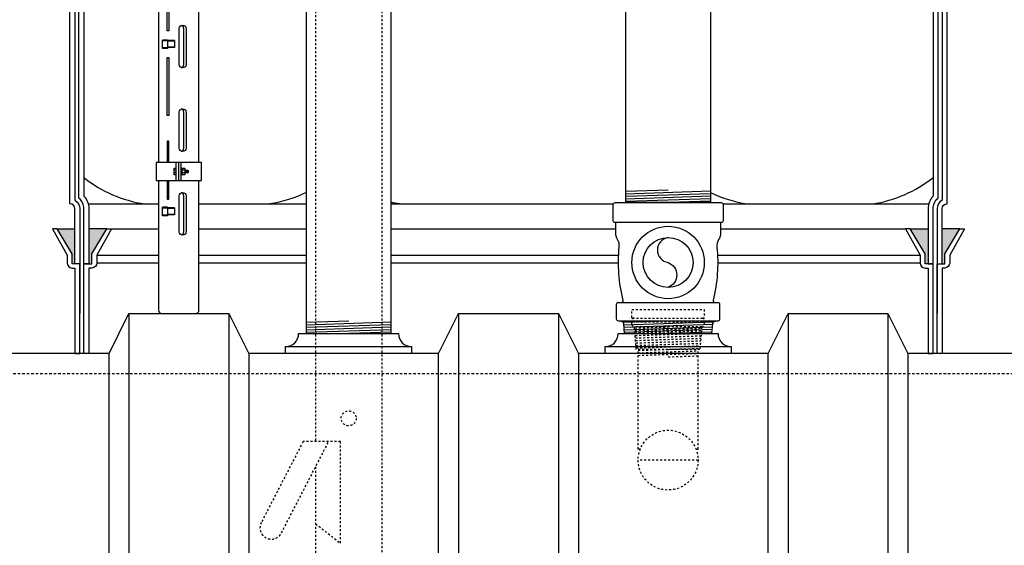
# Model space of a CAD drawing. Extents: x -169 to 6736, y -208 to 3022.
# Tile 505 of 656: x 6057 to 6106, y 342 to 368. Entities that reach past the tile are written whole.
import ezdxf

# ---------------------------------------------------------------- set-up
doc = ezdxf.new("R2010")
doc.units = 0
doc.header["$MEASUREMENT"] = 0
doc.header["$PDSIZE"] = 1
doc.linetypes.add('HIDDEN3', pattern=[0.1875, 0.125, -0.0625])
doc.linetypes.add('HIDDEN5', pattern=[0.05, 0.025, -0.025])
doc.layers.get('DEFPOINTS').update_dxf_attribs({"linetype": 'CONTINUOUS'})
for name, color, linetype in [('DIM', 3, 'CONTINUOUS'), ('EXTRACTOR', 3, 'CONTINUOUS'), ('FILL-TUBE', 1, 'CONTINUOUS'), ('FRP-COLLAR', 1, 'CONTINUOUS'), ('FRP-SUMP', 2, 'CONTINUOUS'), ('GALV-4-PIPE', 4, 'CONTINUOUS'), ('OVERFILL', 1, 'CONTINUOUS'), ('PEAGRAVEL-HATCH', 3, 'CONTINUOUS'), ('PROBE', 2, 'CONTINUOUS'), ('TANK-BUNG-OPENING-4', 3, 'CONTINUOUS'), ('TANK-UST', 5, 'CONTINUOUS'), ('TANK-UST-RIB', 7, 'CONTINUOUS')]:
    doc.layers.add(name, color=color, linetype=linetype)
doc.styles.add('SIMPLEX', font='simplex')
doc.dimstyles.new('DIM64', dxfattribs={"dimscale": 64, "dimtxt": 0.09375, "dimasz": 0.09375, "dimexe": 0.0625, "dimexo": 0.0625, "dimgap": 0.046875, "dimtad": 1, "dimdec": 4, "dimzin": 3, "dimdsep": 46, "dimlunit": 4, "dimtxsty": 'SIMPLEX', "dimcen": 0, "dimclrd": 256, "dimclre": 256, "dimclrt": 256, "dimadec": 0, "dimazin": 0, "dimtfac": 1, "dimtdec": 4, "dimtmove": 0, "dimatfit": 3, "dimfxl": 1, "dimfrac": 2, "dimtolj": 1, "dimtzin": 0, "dimarcsym": 0})

# ---------------------------------------------------------------- blocks, each defined once
blk = doc.blocks.new('*D71')
at = {"layer": 'DEFPOINTS', "color": 0, "transparency": 16777216}
for p in [(5827.154, 410.007), (6443.911, 410.007), (5827.154, 136.516)]:
    blk.add_point(p, dxfattribs=at)
at = {"layer": 'DIM', "lineweight": -2, "transparency": 16777216}
for p, q in [((5827.154, 406.007), (5827.154, 132.516)), ((6443.911, 406.007), (6443.911, 132.516)), ((6437.911, 136.516), (5833.154, 136.516))]:
    blk.add_line(p, q, dxfattribs=at)
at = {"layer": 'DIM', "transparency": 16777216}
for points in [[(5833.154, 137.516), (5833.154, 135.516), (5827.154, 136.516)], [(6437.911, 137.516), (6437.911, 135.516), (6443.911, 136.516)]]:
    blk.add_solid(points, dxfattribs=at)
at = {"layer": 'DIM', "transparency": 16777216, "insert": (6135.532, 144.087), "char_height": 6, "attachment_point": 5, "style": 'SIMPLEX'}
blk.add_mtext('\\A1;51\'-4 3/4" (F.V. TANK SLAB)', dxfattribs=at)

msp = doc.modelspace()

# ---------------------------------------------------------------- hatches: boundary and pattern name
at = {"layer": 'FRP-SUMP'}
for points in [[(6059.6971, 357.76592), (6058.81365, 357.76592), (6059.56365, 356.51592), (6059.56365, 356.01592), (6059.6971, 356.01592)], [(6061.2971, 357.76592), (6060.3971, 357.76592), (6060.3971, 356.01592), (6060.5471, 356.01592), (6060.5471, 356.51592)], [(6101.51134, 357.76592), (6102.41134, 357.76592), (6102.41134, 356.01592), (6102.26134, 356.01592), (6102.26134, 356.51592)], [(6103.11134, 357.76592), (6103.9948, 357.76592), (6103.2448, 356.51592), (6103.2448, 356.01592), (6103.11134, 356.01592)]]:
    msp.add_hatch(color=256, dxfattribs=at).paths.add_polyline_path(points)
at = {"layer": 'PEAGRAVEL-HATCH'}
h = msp.add_hatch(dxfattribs=at)
h.set_pattern_fill('AR-SAND', color=256, scale=7.5, style=0)
h.set_pattern_definition([(37.5, (6103.111, 351.516), (-0.4725, 14.4512), [0, -11.4, 0, -12.75, 0, -12.1875]), (7.5, (6103.111, 351.516), (13.2733, 21.166), [0, -6.15, 0, -10.275, 0, -3.9375]), (327.5, (6093.886, 351.516), (23.356, 0.0424), [0, -3.75, 0, -13.5, 0, -17.625]), (317.5, (6093.886, 351.516), (22.546, 6.5826), [0, -1.875, 0, -8.85, 0, -10.125])])
h.paths.add_polyline_path([(6128.65422, 409.69624), (6124.4679, 409.69624), (6124.4679, 403.79544), (6124.7457, 403.79544), (6124.7457, 400.01755), (6124.4679, 400.01755), (6124.4679, 374.25844, -0.41421356), (6120.4679, 370.25844), (6105.35699, 370.25844), (6105.35699, 369.86125), (6105.17136, 369.86125), (6105.17136, 369.90728), (6104.61448, 369.90728), (6104.61448, 369.86125), (6104.10384, 369.82554), (6104.10384, 369.41265), (6103.98009, 369.41265), (6103.98009, 368.51547), (6103.36134, 368.51547), (6103.36134, 359.01592, 0.41421356), (6103.11134, 358.76592), (6103.11134, 357.76592), (6103.9948, 357.76592), (6104.23133, 357.76592), (6103.4948, 356.45069), (6103.4948, 356.05233, -0.41421356), (6103.2448, 355.80233), (6103.11134, 355.80233), (6103.11134, 351.51592), (6110.90422, 351.51592), (6111.90422, 353.51592), (6112.86617, 353.51592), (6112.86617, 359.04592, -0.41421356), (6118.86617, 365.04592), (6127.75502, 365.04592), (6127.75502, 365.39672, 0.41421356), (6128.40422, 366.04592), (6128.65422, 366.04592)])
h = msp.add_hatch(dxfattribs=at)
h.set_pattern_fill('AR-SAND', color=256, scale=7.5, style=0)
h.set_pattern_definition([(37.5, (6022.404, 351.516), (-0.4725, 14.4512), [0, -11.4, 0, -12.75, 0, -12.1875]), (7.5, (6022.404, 351.516), (13.273, 21.166), [0, -6.15, 0, -10.275, 0, -3.9375]), (327.5, (6013.179, 351.516), (23.356, 0.0424), [0, -3.75, 0, -13.5, 0, -17.625]), (317.5, (6013.18, 351.516), (22.546, 6.5826), [0, -1.875, 0, -8.85, 0, -10.125])])
h.paths.add_polyline_path([(6059.4471, 368.51547), (6058.82835, 368.51547), (6058.82835, 369.41265), (6058.7046, 369.41265), (6058.7046, 369.82554), (6058.13209, 369.86557), (6058.13209, 369.90728), (6057.57521, 369.90728), (6057.57521, 369.86125), (6057.45146, 369.86125), (6057.45146, 370.25844), (6022.40422, 370.25844), (6022.40422, 352.51592), (6022.65422, 352.51592, 0.41421356), (6023.30342, 351.86672), (6023.30342, 351.51592), (6024.90422, 351.51592), (6025.90422, 353.51592), (6030.90422, 353.51592), (6031.90422, 351.51592), (6044.90422, 351.51592), (6045.90422, 353.51592), (6050.90422, 353.51592), (6051.90422, 351.51592), (6059.6971, 351.51592), (6059.6971, 355.80233), (6059.56365, 355.80233, -0.41421356), (6059.31365, 356.05233), (6059.31365, 356.45069), (6058.57712, 357.76592), (6058.81365, 357.76592), (6059.6971, 357.76592), (6059.6971, 358.76592, 0.41421356), (6059.4471, 359.01592)])

# ---------------------------------------------------------------- linework, layer by layer
at = {"layer": 'EXTRACTOR', "color": 7}
for p, q in [((6089.39715, 353.14127), (6087.14936, 353.06556)), ((6091.66071, 353.09245), (6087.16607, 352.94105)), ((6091.63031, 352.96635), (6087.1763, 352.81633)), ((6091.62003, 352.84094), (6087.18653, 352.6916)), ((6091.60974, 352.71552), (6087.19676, 352.56687)), ((6091.59946, 352.5901), (6089.39715, 352.51592))]:
    msp.add_line(p, q, dxfattribs=at)
at = {"layer": 'EXTRACTOR', "color": 3}
for points in [[(6086.7721, 358.04877, 0.41421356), (6086.7421, 358.07877), (6086.74085, 358.07877, -0.41421356), (6086.6471, 358.17252), (6086.6471, 358.98502, -0.41421356), (6086.74085, 359.07877), (6092.05335, 359.07877, -0.41421356), (6092.1471, 358.98502), (6092.1471, 358.17252, -0.41421356), (6092.05335, 358.07877), (6086.74085, 358.07877)], [(6087.05335, 354.07877, 0.41421356), (6087.1471, 354.17252, -0.08604188), (6086.95133, 356.85579, 0.16067437), (6086.86937, 357.22266, -0.13542414), (6086.7721, 357.5752), (6086.7721, 358.04877)], [(6092.0221, 358.04877), (6092.0221, 357.5752, -0.13542414), (6091.92484, 357.22266, 0.16067437), (6091.84288, 356.85579, -0.08604188), (6091.6471, 354.17252, 0.41421356), (6091.74085, 354.07877)], [(6087.03443, 353.14127, -0.39044797), (6087.15902, 353.02649), (6087.20088, 352.51592), (6091.59333, 352.51592), (6091.63519, 353.02649, -0.39044797), (6091.75977, 353.14127)]]:
    msp.add_lwpolyline(points, format="xyb", dxfattribs=at)
at = {"layer": 'EXTRACTOR', "color": 1}
msp.add_lwpolyline([(6089.3971, 357.32877, 0.85423555), (6089.3971, 356.07877, -0.68858504), (6089.3971, 354.82877)], format="xyb", dxfattribs=at)
at = {"layer": 'EXTRACTOR', "color": 3}
msp.add_lwpolyline([(6086.81898, 353.23507), (6086.81898, 353.98497, -0.41421356), (6086.91278, 354.07877), (6091.88148, 354.07877, -0.41421356), (6091.97523, 353.98502), (6091.97523, 353.23507, -0.41421356), (6091.88143, 353.14127), (6086.91278, 353.14127, -0.41421356)], format="xyb", close=True, dxfattribs=at)
for radius in [1.8125, 1.25]:
    msp.add_circle((6089.3971, 356.07877), radius, dxfattribs=at)
msp.add_arc((6092.0521, 358.04877), 0.03, 90, 180, dxfattribs=at)
at = {"layer": 'FILL-TUBE', "color": 1, "linetype": 'HIDDEN5'}
for p, q in [((6071.74699, 402.868), (6071.74699, 347.10533)), ((6075.06146, 402.868), (6075.06146, 241.26592)), ((6071.74699, 345.83897), (6071.74699, 241.26592))]:
    msp.add_line(p, q, dxfattribs=at)
msp.add_lwpolyline([(6071.74954, 342.99083), (6072.99314, 342.01668), (6072.99314, 347.10533), (6071.11725, 347.10533), (6069.02685, 343.05361, 1), (6070.0402, 342.53079), (6072.40035, 347.10533)], format="xyb", dxfattribs=at)
msp.add_circle((6073.40422, 348.27012), 0.37639, dxfattribs=at)
at = {"layer": 'FRP-COLLAR', "color": 7, "linetype": 'Continuous'}
for p, q in [((6061.53364, 357.76592), (6063.88635, 357.76592)), ((6065.90786, 357.76592), (6071.27922, 357.76592)), ((6075.52922, 357.76592), (6086.7721, 357.76592)), ((6092.0221, 357.76592), (6101.26057, 357.76592)), ((6060.7971, 356.45069), (6063.88635, 356.45069)), ((6065.90786, 356.45069), (6071.27922, 356.45069)), ((6075.52922, 356.45069), (6086.92169, 356.45069)), ((6091.87252, 356.45069), (6101.9971, 356.45069)), ((6063.88635, 356.05233), (6060.7971, 356.05233)), ((6071.27922, 356.05233), (6065.90786, 356.05233)), ((6086.91295, 356.05233), (6075.52922, 356.05233)), ((6101.9971, 356.05233), (6091.88126, 356.05233))]:
    msp.add_line(p, q, dxfattribs=at)
at = {"layer": 'FRP-COLLAR'}
for points in [[(6059.9471, 351.51592), (6059.9471, 356.01592), (6059.9471, 353.51592), (6059.9471, 356.01592), (6059.9471, 353.51592), (6059.9471, 356.01592), (6059.6971, 356.01592), (6059.56365, 356.01592), (6059.56365, 356.51592), (6058.81365, 357.76592), (6058.57712, 357.76592), (6059.31365, 356.45069), (6059.31365, 356.05233, 0.41421356), (6059.56365, 355.80233), (6059.6971, 355.80233), (6059.6971, 351.51592)], [(6060.1471, 351.51592), (6060.1471, 356.01592), (6060.3971, 356.01592), (6060.5471, 356.01592), (6060.5471, 356.51592), (6061.2971, 357.76592), (6061.53364, 357.76592), (6060.7971, 356.45069), (6060.7971, 356.05233, -0.41421356), (6060.5471, 355.80233), (6060.3971, 355.80233), (6060.3971, 351.51592)], [(6102.66134, 351.51592), (6102.66134, 356.01592), (6102.41134, 356.01592), (6102.26134, 356.01592), (6102.26134, 356.51592), (6101.51134, 357.76592), (6101.27481, 357.76592), (6102.01134, 356.45069), (6102.01134, 356.05233, 0.41421356), (6102.26134, 355.80233), (6102.41134, 355.80233), (6102.41134, 351.51592)], [(6102.86134, 351.51592), (6102.86134, 356.01592), (6102.86134, 353.51592), (6102.86134, 356.01592), (6102.86134, 353.51592), (6102.86134, 356.01592), (6103.11134, 356.01592), (6103.2448, 356.01592), (6103.2448, 356.51592), (6103.9948, 357.76592), (6104.23133, 357.76592), (6103.4948, 356.45069), (6103.4948, 356.05233, -0.41421356), (6103.2448, 355.80233), (6103.11134, 355.80233), (6103.11134, 351.51592)]]:
    msp.add_lwpolyline(points, format="xyb", close=True, dxfattribs=at)
at = {"layer": 'FRP-SUMP', "color": 7}
for p, q in [((6060.36362, 359.01592), (6063.88635, 359.01592)), ((6065.90786, 359.01592), (6071.27922, 359.01592)), ((6075.52922, 359.01592), (6086.65234, 359.01592)), ((6092.14187, 359.01592), (6102.44483, 359.01592))]:
    msp.add_line(p, q, dxfattribs=at)
at = {"layer": 'FRP-SUMP'}
for p, q in [((6058.81365, 357.76592), (6059.6971, 357.76592)), ((6061.2971, 357.76592), (6060.3971, 357.76592)), ((6101.51134, 357.76592), (6102.41134, 357.76592)), ((6103.9948, 357.76592), (6103.11134, 357.76592))]:
    msp.add_line(p, q, dxfattribs=at)
for points in [[(6060.1471, 356.01592), (6060.1471, 358.76592, 0.22167085), (6059.8971, 359.30211), (6059.8971, 377.72741, 0.22167085), (6060.1471, 378.2636), (6060.1471, 380.0136), (6060.3971, 380.0136), (6060.5471, 380.0136), (6060.5471, 380.5136), (6061.2971, 381.7636), (6061.53364, 381.7636), (6060.7971, 380.44837), (6060.7971, 380.05001, -0.41421356), (6060.5471, 379.80001), (6060.3971, 379.80001), (6060.3971, 378.2636, -0.18776323), (6060.1471, 377.62134), (6060.1471, 359.40818, -0.18776323), (6060.3971, 358.76592), (6060.3971, 356.01592), (6060.1471, 356.01592)], [(6102.66134, 356.01592), (6102.66134, 358.76592, -0.22167085), (6102.91134, 359.30211), (6102.91134, 377.72741, -0.22167085), (6102.66134, 378.2636), (6102.66134, 380.0136), (6102.41134, 380.0136), (6102.26134, 380.0136), (6102.26134, 380.5136), (6101.51134, 381.7636), (6101.27481, 381.7636), (6102.01134, 380.44837), (6102.01134, 380.05001, 0.41421356), (6102.26134, 379.80001), (6102.41134, 379.80001), (6102.41134, 378.2636, 0.18776323), (6102.66134, 377.62134), (6102.66134, 359.40818, 0.18776323), (6102.41134, 358.76592), (6102.41134, 356.01592), (6102.66134, 356.01592)]]:
    msp.add_lwpolyline(points, format="xyb", close=True, dxfattribs=at)
for points in [[(6059.6971, 377.83059), (6059.6971, 359.19893, -0.26794919), (6059.9471, 358.76592), (6059.9471, 356.01592), (6059.6971, 356.01592), (6059.6971, 358.76592, 0.41421356), (6059.4471, 359.01592), (6059.4471, 378.0136)], [(6103.11134, 377.83059), (6103.11134, 359.19893, 0.26794919), (6102.86134, 358.76592), (6102.86134, 356.01592), (6103.11134, 356.01592), (6103.11134, 358.76592, -0.41421356), (6103.36134, 359.01592), (6103.36134, 378.0136)]]:
    msp.add_lwpolyline(points, format="xyb", dxfattribs=at)
at = {"layer": 'FRP-SUMP', "color": 7}
for points in [[(6071.27922, 359.57897, -0.07566232), (6069.44862, 359.01592)], [(6091.5221, 359.58241, 0.07597468), (6093.35983, 359.01592)], [(6075.94862, 359.01592, -0.01675195), (6075.52922, 359.09261, -0.01675195)]]:
    msp.add_lwpolyline(points, format="xyb", dxfattribs=at)
for centre, start, end in [((6064.11439, 365.31142), 231.438905, 261.557052), ((6098.69406, 365.31142), 278.442948, 308.561095)]:
    msp.add_arc(centre, 6.36447, start, end, dxfattribs=at)
at = {"layer": 'GALV-4-PIPE', "color": 7}
for p, q in [((6089.3971, 359.7041), (6087.2721, 359.63252)), ((6091.5221, 359.6506), (6087.2721, 359.50745)), ((6091.5221, 359.52553), (6087.2721, 359.38238)), ((6091.5221, 359.40046), (6087.2721, 359.25731)), ((6091.5221, 359.27539), (6087.2721, 359.13224)), ((6091.5221, 359.15032), (6089.3971, 359.07874)), ((6073.40422, 353.14127), (6071.27922, 353.0697)), ((6075.52922, 353.08778), (6071.27922, 352.94463)), ((6075.52922, 352.96271), (6071.27922, 352.81956)), ((6075.52922, 352.83764), (6071.27922, 352.69449)), ((6075.52922, 352.71257), (6071.27922, 352.56941)), ((6075.52922, 352.5875), (6073.40422, 352.51592))]:
    msp.add_line(p, q, dxfattribs=at)
at = {"layer": 'GALV-4-PIPE'}
for points in [[(6071.27922, 393.71232), (6071.27922, 352.51595), (6075.52922, 352.51595), (6075.52922, 393.71232)], [(6091.52211, 393.71232), (6091.5221, 359.07877), (6087.2721, 359.07877), (6087.27211, 393.71232)]]:
    msp.add_lwpolyline(points, dxfattribs=at)
at = {"layer": 'OVERFILL', "color": 1, "linetype": 'HIDDEN5'}
for p, q in [((6087.61585, 353.29037), (6091.17835, 353.29037)), ((6090.8971, 346.17982), (6087.8971, 346.17982))]:
    msp.add_line(p, q, dxfattribs=at)
at = {"layer": 'OVERFILL', "color": 8, "linetype": 'HIDDEN5'}
for p, q in [((6087.72476, 352.67147), (6091.07896, 352.78445)), ((6087.72596, 352.79603), (6089.41346, 352.85287)), ((6087.73515, 352.54675), (6091.06851, 352.65902)), ((6087.74554, 352.42203), (6091.05806, 352.5336)), ((6087.75593, 352.2973), (6091.04762, 352.40818)), ((6087.76631, 352.17258), (6091.03717, 352.28276)), ((6087.7767, 352.04786), (6091.02673, 352.15733)), ((6087.78709, 351.92314), (6091.01628, 352.03191)), ((6087.79748, 351.79842), (6091.00583, 351.90649)), ((6087.89715, 351.67671), (6089.39715, 351.72723)), ((6087.89715, 351.55164), (6090.89715, 351.65269)), ((6087.89715, 351.42657), (6090.89715, 351.52762)), ((6089.39715, 351.72723), (6090.99539, 351.78107)), ((6089.39715, 351.35202), (6090.89715, 351.40254))]:
    msp.add_line(p, q, dxfattribs=at)
at = {"layer": 'OVERFILL', "color": 1, "linetype": 'HIDDEN5'}
msp.add_lwpolyline([(6087.61585, 353.29037, -0.41421356), (6087.5846, 353.32162), (6087.5846, 353.72723), (6091.2096, 353.72723), (6091.2096, 353.32162, -0.41421356), (6091.17835, 353.29037)], format="xyb", dxfattribs=at)
msp.add_lwpolyline([(6087.7096, 352.85287, -0.41421356), (6087.5846, 352.97787), (6087.5846, 353.07162, -0.41421356), (6087.61585, 353.10287), (6091.17835, 353.10287, -0.41421356), (6091.2096, 353.07162), (6091.2096, 352.97787, -0.41421356), (6091.0846, 352.85287)], format="xyb", close=True, dxfattribs=at)
for points in [[(6091.0846, 352.85287), (6090.99085, 351.72723), (6087.80335, 351.72723), (6087.7096, 352.85287)], [(6088.00055, 346.72722), (6087.8971, 346.72722), (6087.8971, 351.72723)], [(6090.79366, 346.72722), (6090.8971, 346.72722), (6090.8971, 351.72723)]]:
    msp.add_lwpolyline(points, dxfattribs=at)
msp.add_circle((6089.3971, 346.17982), 1.5, dxfattribs=at)
for centre, start, end in [((6087.67835, 353.19662), 90, 270), ((6091.11585, 353.19662), 270, 90)]:
    msp.add_arc(centre, 0.09375, start, end, dxfattribs=at)
at = {"layer": 'PROBE', "color": 7}
for p, q in [((6065.14414, 366.00122), (6065.14414, 367.79257)), ((6064.08134, 366.79973), (6064.08134, 367.22144)), ((6064.32926, 367.22144), (6064.08134, 367.22144)), ((6064.32926, 367.18674), (6064.08134, 367.18674)), ((6064.32926, 366.83442), (6064.08134, 366.83442)), ((6064.32926, 366.79973), (6064.08134, 366.79973)), ((6064.32926, 367.22144), (6064.32926, 366.79973)), ((6064.68187, 367.19454), (6064.32926, 367.19454)), ((6064.68187, 367.16537), (6064.32926, 367.16537)), ((6064.68187, 366.86914), (6064.32926, 366.86914)), ((6064.68187, 366.83997), (6064.32926, 366.83997)), ((6064.68187, 367.19454), (6064.68187, 366.83997)), ((6065.14414, 361.81165), (6065.14414, 363.60299)), ((6064.67085, 360.71678), (6064.77266, 360.71678)), ((6064.77266, 360.57134), (6064.67085, 360.57134)), ((6065.17875, 360.70951), (6065.04933, 360.70951)), ((6065.17875, 360.56407), (6065.04933, 360.56407)), ((6065.20362, 360.75678), (6065.20362, 360.5168)), ((6065.20934, 360.56407), (6065.25297, 360.70951)), ((6065.25297, 360.56407), (6065.2966, 360.70951)), ((6065.2966, 360.56407), (6065.34023, 360.70951)), ((6065.34023, 360.56407), (6065.35478, 360.61255)), ((6065.35478, 360.70951), (6065.35478, 360.56407)), ((6065.14414, 357.62207), (6065.14414, 359.41342)), ((6064.08134, 358.42058), (6064.08134, 358.84228)), ((6064.32926, 358.84228), (6064.08134, 358.84228)), ((6064.32926, 358.80759), (6064.08134, 358.80759)), ((6064.32926, 358.45527), (6064.08134, 358.45527)), ((6064.32926, 358.42058), (6064.08134, 358.42058)), ((6064.32926, 358.84228), (6064.32926, 358.42058)), ((6064.68187, 358.81538), (6064.32926, 358.81538)), ((6064.68187, 358.78622), (6064.32926, 358.78622)), ((6064.68187, 358.48998), (6064.32926, 358.48998)), ((6064.68187, 358.46081), (6064.32926, 358.46081)), ((6064.68187, 358.81538), (6064.68187, 358.46081))]:
    msp.add_line(p, q, dxfattribs=at)
at = {"layer": 'PROBE'}
for p, q in [((6064.77266, 360.19233), (6064.77266, 361.08125)), ((6064.8971, 360.19233), (6064.8971, 361.08125)), ((6065.02155, 360.19233), (6065.02155, 361.08125))]:
    msp.add_line(p, q, dxfattribs=at)
for points in [[(6063.88635, 373.07207), (6063.88635, 361.08125)], [(6065.90786, 361.08125), (6065.90786, 373.07207)]]:
    msp.add_lwpolyline(points, dxfattribs=at)
at = {"layer": 'PROBE', "color": 7}
for points in [[(6064.32337, 370.58409), (6064.40224, 370.58409), (6064.40224, 367.67717), (6064.32337, 367.67717), (6064.32337, 370.58409)], [(6064.32337, 366.344), (6064.40224, 366.344), (6064.40224, 363.43708), (6064.32337, 363.43708), (6064.32337, 366.344)]]:
    msp.add_lwpolyline(points, close=True, dxfattribs=at)
for points in [[(6064.91165, 366.00122), (6064.91165, 367.79257, -1), (6065.26185, 367.79257), (6065.26185, 366.00122, -1)], [(6064.91165, 361.81165), (6064.91165, 363.60299, -1), (6065.26185, 363.60299), (6065.26185, 361.81165, -1)], [(6065.02155, 360.80405, -1), (6065.04933, 360.80405), (6065.04933, 360.46953, -1), (6065.02155, 360.46953)], [(6064.91165, 357.62207), (6064.91165, 359.41342, -1), (6065.26185, 359.41342), (6065.26185, 357.62207, -1)]]:
    msp.add_lwpolyline(points, format="xyb", close=True, dxfattribs=at)
for points in [[(6065.26185, 366.59712), (6065.26185, 366.00122, -1), (6064.91165, 366.00122), (6064.91165, 366.60261)], [(6065.0279, 365.83631, 0.31702163), (6065.14414, 366.00122), (6065.14414, 366.59162)], [(6065.04933, 360.80405), (6065.17875, 360.80405, -0.52604367), (6065.17875, 360.70951, -0.34192839), (6065.17875, 360.56407, -0.52604367), (6065.17875, 360.46953), (6065.04933, 360.46953)]]:
    msp.add_lwpolyline(points, format="xyb", dxfattribs=at)
for points in [[(6064.40224, 361.08125), (6064.40224, 362.15442), (6064.32337, 362.15442), (6064.32337, 361.08125)], [(6064.77266, 360.46953), (6064.67085, 360.46953), (6064.67085, 360.80405), (6064.77266, 360.80405)], [(6065.20362, 360.70951), (6065.35478, 360.70951), (6065.37318, 360.69111), (6065.37318, 360.58247), (6065.35478, 360.56407), (6065.20362, 360.56407)], [(6064.32337, 360.19233), (6064.32337, 359.2475), (6064.40224, 359.2475), (6064.40224, 360.19233)]]:
    msp.add_lwpolyline(points, dxfattribs=at)
at = {"layer": 'PROBE'}
msp.add_lwpolyline([(6066.03253, 361.08125), (6063.76168, 361.08125), (6063.76168, 360.19233), (6066.03253, 360.19233)], close=True, dxfattribs=at)
msp.add_lwpolyline([(6063.88635, 360.19233), (6063.88635, 353.6937, 0.41421356), (6064.06413, 353.51592), (6065.73008, 353.51592, 0.41421356), (6065.90786, 353.6937), (6065.90786, 360.19233)], format="xyb", dxfattribs=at)
at = {"layer": 'PROBE', "color": 7}
for centre, start, end in [((6064.96904, 367.79257), 0, 70.358966), ((6064.96904, 363.60299), 0, 70.358966), ((6064.96904, 361.81165), 289.641034, 0), ((6064.96904, 359.41342), 0, 70.358966), ((6064.96904, 357.62207), 289.641034, 0)]:
    msp.add_arc(centre, 0.1751, start, end, dxfattribs=at)
at = {"layer": 'TANK-BUNG-OPENING-4', "linetype": 'Continuous'}
for p, q in [((6070.2479, 351.86672), (6076.5463, 351.86672)), ((6086.2479, 351.86672), (6092.5463, 351.86672))]:
    msp.add_line(p, q, dxfattribs=at)
for points in [[(6070.2479, 351.51592), (6070.2479, 351.86672, 0.41421356), (6070.8971, 352.51592), (6075.8971, 352.51592, 0.41421356), (6076.5463, 351.86672), (6076.5463, 351.51592)], [(6086.2479, 351.51592), (6086.2479, 351.86672, 0.41421356), (6086.8971, 352.51592), (6091.8971, 352.51592, 0.41421356), (6092.5463, 351.86672), (6092.5463, 351.51592)]]:
    msp.add_lwpolyline(points, format="xyb", dxfattribs=at)
at = {"layer": 'TANK-UST'}
for p, q in [((6061.40422, 351.51592), (6051.90422, 351.51592)), ((6077.90422, 351.51592), (6068.40422, 351.51592)), ((6094.40422, 351.51592), (6084.90422, 351.51592)), ((6110.90422, 351.51592), (6101.40422, 351.51592))]:
    msp.add_line(p, q, dxfattribs=at)
at = {"layer": 'TANK-UST', "color": 2, "linetype": 'HIDDEN3'}
msp.add_lwpolyline([(6093.90173, 230.51592), (6092.40173, 231.51592), (6086.40173, 231.51592), (6084.90173, 230.51592), (6077.90173, 230.51592), (6076.40173, 231.51592), (6070.40173, 231.51592), (6068.90173, 230.51592), (6024.69467, 230.51592), (6023.19467, 231.51592), (6017.19467, 231.51592), (6015.69467, 230.51592), (5974.90422, 230.51592), (5973.40422, 231.51592), (5951.40422, 231.51592), (5949.90422, 230.51592), (5925.88487, 230.51592), (5921.39167, 230.51592, -0.9539575), (5921.39167, 350.51592), (5925.88487, 350.51592), (6150.88487, 350.51592)], format="xyb", dxfattribs=at)
at = {"layer": 'TANK-UST-RIB', "color": 7}
for p, q in [((6062.40422, 353.51592), (6062.40422, 227.51592)), ((6067.40422, 353.51592), (6067.40422, 227.51592)), ((6078.90422, 353.51592), (6078.90422, 227.51592)), ((6083.90422, 353.51592), (6083.90422, 227.51592)), ((6095.40422, 353.51592), (6095.40422, 227.51592)), ((6100.40422, 353.51592), (6100.40422, 227.51592))]:
    msp.add_line(p, q, dxfattribs=at)
at = {"layer": 'TANK-UST-RIB', "color": 5}
for points in [[(6067.40422, 227.51592), (6062.40422, 227.51592), (6061.40422, 229.51592), (6061.40422, 351.51592), (6062.40422, 353.51592), (6067.40422, 353.51592), (6068.40422, 351.51592), (6068.40422, 229.51592)], [(6083.90422, 227.51592), (6078.90422, 227.51592), (6077.90422, 229.51592), (6077.90422, 351.51592), (6078.90422, 353.51592), (6083.90422, 353.51592), (6084.90422, 351.51592), (6084.90422, 229.51592)], [(6100.40422, 227.51592), (6095.40422, 227.51592), (6094.40422, 229.51592), (6094.40422, 351.51592), (6095.40422, 353.51592), (6100.40422, 353.51592), (6101.40422, 351.51592), (6101.40422, 229.51592)]]:
    msp.add_lwpolyline(points, close=True, dxfattribs=at)

# ---------------------------------------------------------------- dimensions: what is measured, and where the dimension line sits
at = {"layer": 'DIM'}
dim = msp.add_linear_dim(base=(5827.15422, 136.51592), p1=(6443.9106, 410.00736), p2=(5827.15422, 410.00736), angle=180, text='<> (F.V. TANK SLAB)', dimstyle='DIM64', dxfattribs=at)
dim.commit()
dim.dimension.update_dxf_attribs({"geometry": '*D71', "text_midpoint": (6135.53241, 144.08735)})

doc.saveas('drawing.dxf')
